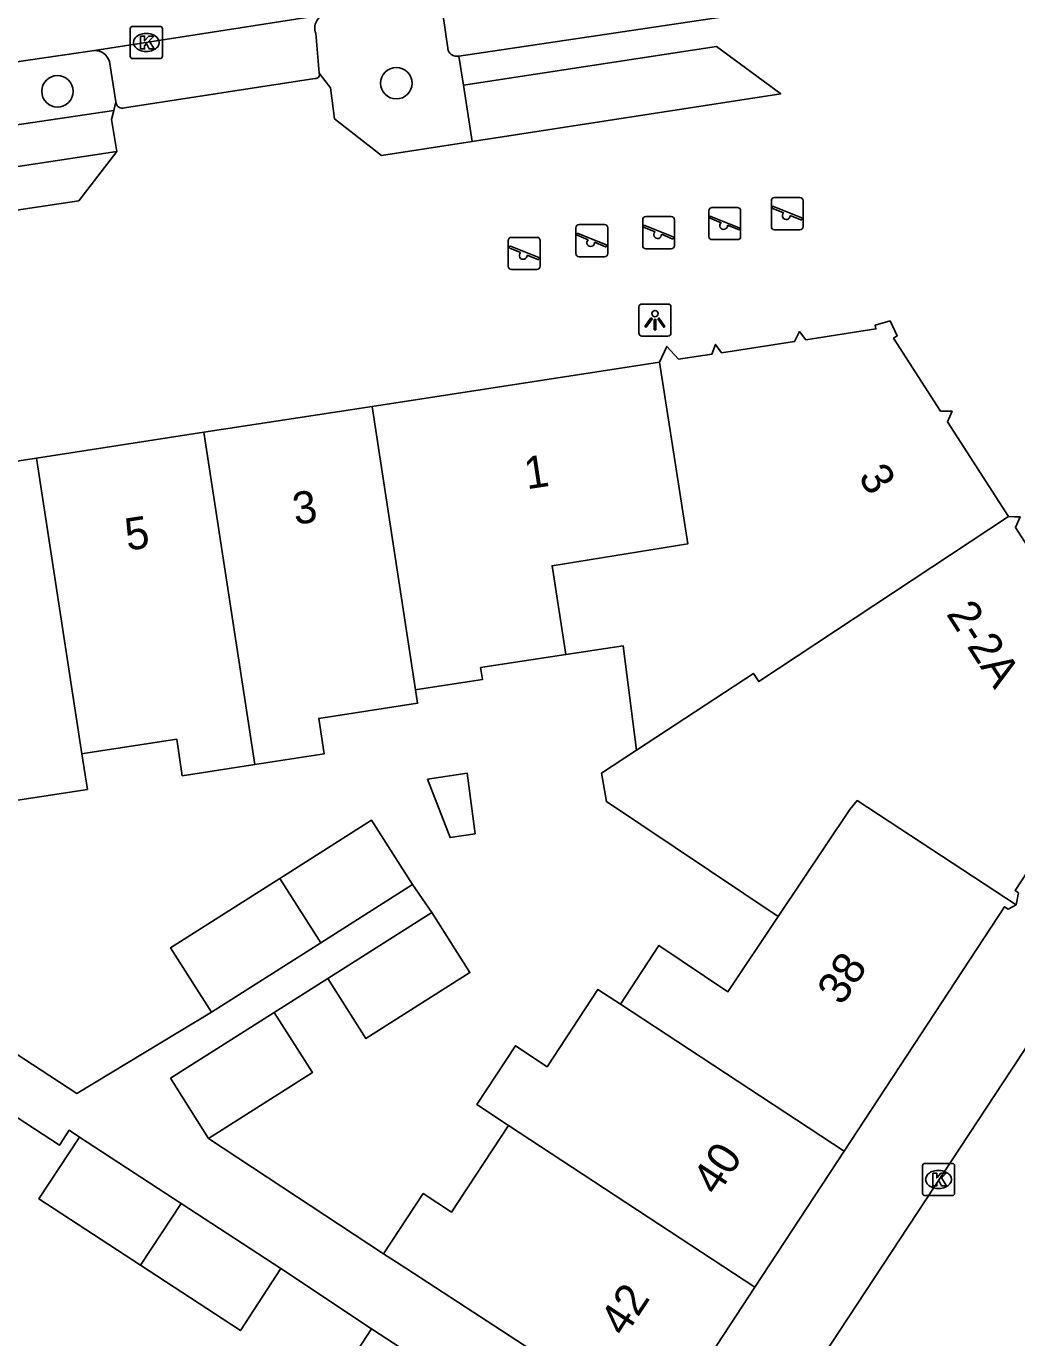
# Model space of a CAD drawing. Extents: x 159280 to 160375, y 384531 to 385872.
# Drawn here: x 160018.12 to 160048.93, y 384904.54 to 384945.31 of the extents above; entities that cross this region are included whole.
import ezdxf

# ---------------------------------------------------------------- set-up
doc = ezdxf.new("R2010")
doc.units = 0
for name, color, linetype in [('IMGEO_Boom', 7, 'Continuous'), ('IMGEO_Groenvoorziening', 7, 'Continuous'), ('IMGEO_Haag', 7, 'Continuous'), ('IMGEO_Kolk', 7, 'Continuous'), ('IMGEO_Lichtpunt', 7, 'Continuous'), ('IMGEO_Pand', 7, 'Continuous'), ('IMGEO_Pand_nummerreeks', 7, 'Continuous'), ('IMGEO_Parkeervlak_open', 7, 'Continuous'), ('IMGEO_Rijbaan_lokaal_open', 7, 'Continuous'), ('IMGEO_Speelvoorziening', 7, 'Continuous'), ('IMGEO_Voetpad_open', 7, 'Continuous')]:
    doc.layers.add(name, color=color, linetype=linetype)

msp = doc.modelspace()

# ---------------------------------------------------------------- linework, layer by layer
at = {"layer": 'IMGEO_Boom'}
for centre in [(160019.096, 384943.284), (160029.634, 384943.536)]:
    msp.add_circle(centre, 0.489, dxfattribs=at)
at = {"layer": 'IMGEO_Groenvoorziening'}
msp.add_lwpolyline([(160020.844, 384942.686), (160016.009, 384941.971)], dxfattribs=at)
at = {"layer": 'IMGEO_Haag'}
for points in [[(160031.988, 384941.723), (160031.722, 384943.479)], [(160020.938, 384941.416), (160012.317, 384940.106), (160012.552, 384938.798)]]:
    msp.add_lwpolyline(points, dxfattribs=at)
at = {"layer": 'IMGEO_Kolk'}
for p, q in [((160021.434, 384945.303), (160022.286, 384945.303)), ((160021.359, 384944.377), (160021.359, 384945.229)), ((160021.847, 384945.083), (160021.872, 384945.083)), ((160022.36, 384945.229), (160022.36, 384944.377)), ((160021.87, 384944.523), (160021.845, 384944.523)), ((160022.286, 384944.303), (160021.434, 384944.303)), ((160045.996, 384909.031), (160045.996, 384909.883)), ((160046.071, 384909.957), (160046.923, 384909.957)), ((160046.997, 384909.883), (160046.997, 384909.031)), ((160046.484, 384909.737), (160046.509, 384909.737)), ((160046.507, 384909.177), (160046.482, 384909.177)), ((160046.923, 384908.957), (160046.071, 384908.957))]:
    msp.add_line(p, q, dxfattribs=at)
for points in [[(160021.434, 384945.303), (160022.286, 384945.303)], [(160021.359, 384944.377), (160021.359, 384945.229)], [(160021.68, 384945.003), (160021.803, 384945.003), (160021.803, 384944.852), (160021.933, 384945.003), (160022.097, 384945.003), (160021.951, 384944.852), (160022.104, 384944.603), (160021.952, 384944.603), (160021.867, 384944.767), (160021.803, 384944.7), (160021.803, 384944.603), (160021.68, 384944.603), (160021.68, 384945.003)], [(160022.36, 384945.229), (160022.36, 384944.377)], [(160022.286, 384944.303), (160021.434, 384944.303)], [(160045.996, 384909.031), (160045.996, 384909.883)], [(160046.071, 384909.957), (160046.923, 384909.957)], [(160046.997, 384909.883), (160046.997, 384909.031)], [(160046.317, 384909.657), (160046.44, 384909.657), (160046.44, 384909.506), (160046.57, 384909.657), (160046.734, 384909.657), (160046.588, 384909.506), (160046.741, 384909.257), (160046.589, 384909.257), (160046.504, 384909.421), (160046.44, 384909.354), (160046.44, 384909.257), (160046.317, 384909.257), (160046.317, 384909.657)], [(160046.923, 384908.957), (160046.071, 384908.957)]]:
    msp.add_lwpolyline(points, dxfattribs=at)
for centre, start, end in [((160021.436, 384945.227), 91.552, 178.448), ((160021.436, 384945.227), 91.552, 178.448), ((160022.284, 384945.227), 1.552, 88.448), ((160022.284, 384945.227), 1.552, 88.448), ((160021.436, 384944.379), 181.552, 268.448), ((160021.436, 384944.379), 181.552, 268.448), ((160022.284, 384944.379), 271.552, 358.448), ((160022.284, 384944.379), 271.552, 358.448), ((160046.073, 384909.881), 91.552, 178.448), ((160046.073, 384909.881), 91.552, 178.448), ((160046.921, 384909.881), 1.552, 88.448), ((160046.921, 384909.881), 1.552, 88.448), ((160046.073, 384909.033), 181.552, 268.448), ((160046.073, 384909.033), 181.552, 268.448), ((160046.921, 384909.033), 271.552, 358.448), ((160046.921, 384909.033), 271.552, 358.448)]:
    msp.add_arc(centre, 0.0765, start, end, dxfattribs=at)
for centre, major_axis, ratio, start_param, end_param in [((160021.846, 384944.803), (-0.387, 0.002), 0.722429, 4.712389, 7.853982), ((160021.871, 384944.803), (-0.39, 0.002), 0.717154, 1.570796, 4.712389), ((160046.483, 384909.457), (-0.387, 0.002), 0.722429, 4.712389, 7.853982), ((160046.508, 384909.457), (-0.39, 0.002), 0.717154, 1.570796, 4.712389)]:
    msp.add_ellipse(centre, major_axis=major_axis, ratio=ratio, start_param=start_param, end_param=end_param, dxfattribs=at)
at = {"layer": 'IMGEO_Lichtpunt'}
for p, q in [((160037.178, 384936.575), (160037.178, 384935.768)), ((160037.178, 384936.575), (160037.178, 384935.768)), ((160038.08, 384936.67), (160037.272, 384936.67)), ((160038.08, 384936.67), (160037.272, 384936.67)), ((160038.174, 384935.768), (160038.174, 384936.575)), ((160038.174, 384935.768), (160038.174, 384936.575)), ((160037.272, 384935.674), (160038.08, 384935.674)), ((160037.272, 384935.674), (160038.08, 384935.674))]:
    msp.add_line(p, q, dxfattribs=at)
for points in [[(160037.552, 384936.239), (160037.591, 384936.211), (160037.403, 384935.949), (160037.365, 384935.976), (160037.552, 384936.239)], [(160037.654, 384936.191), (160037.701, 384936.191), (160037.701, 384935.869), (160037.654, 384935.869), (160037.654, 384936.191)], [(160037.764, 384936.211), (160037.802, 384936.238), (160037.989, 384935.976), (160037.95, 384935.948), (160037.764, 384936.211)]]:
    msp.add_lwpolyline(points, dxfattribs=at)
msp.add_circle((160037.677, 384936.373), 0.0994, dxfattribs=at)
for centre, start, end in [((160037.272, 384936.575), 90, 180), ((160037.272, 384936.575), 90, 180), ((160038.08, 384936.575), 0, 90), ((160038.08, 384936.575), 0, 90), ((160037.272, 384935.768), 180, 270), ((160037.272, 384935.768), 180, 270), ((160038.08, 384935.768), 270, 0), ((160038.08, 384935.768), 270, 360)]:
    msp.add_arc(centre, 0.0946, start, end, dxfattribs=at)
at = {"layer": 'IMGEO_Pand'}
for points in [[(160037.82, 384934.862), (160038.048, 384935.353), (160038.413, 384934.953), (160039.451, 384935.112), (160039.557, 384935.413), (160039.747, 384935.158), (160042.021, 384935.508), (160042.176, 384935.815), (160042.367, 384935.561), (160044.547, 384935.896), (160044.529, 384936.016), (160044.992, 384936.147), (160045.206, 384935.682), (160045.096, 384935.611), (160046.558, 384933.341), (160046.92, 384933.337), (160046.775, 384933.005), (160048.671, 384930.063)], [(160037.82, 384934.862), (160028.879, 384933.488)], [(160034.903, 384925.776), (160034.479, 384928.535), (160038.7, 384929.219), (160037.82, 384934.862)], [(160028.879, 384933.488), (160023.651, 384932.684)], [(160028.879, 384933.488), (160030.233, 384924.679)], [(160023.651, 384932.684), (160018.443, 384931.884)], [(160025.238, 384922.357), (160023.651, 384932.684)], [(160018.443, 384931.884), (160013.237, 384931.084)], [(160019.855, 384922.687), (160018.443, 384931.884)], [(160037.107, 384922.802), (160040.741, 384925.188), (160040.907, 384924.935), (160048.671, 384930.063)], [(160048.671, 384930.063), (160048.861, 384930.06), (160049.032, 384930.058), (160048.888, 384929.727), (160050.757, 384926.827), (160051.118, 384926.822), (160050.972, 384926.491), (160052.342, 384924.365), (160052.452, 384924.436), (160052.772, 384924.039)], [(160034.903, 384925.776), (160032.255, 384925.37), (160032.312, 384924.998), (160031.905, 384924.936), (160030.285, 384924.687), (160030.233, 384924.679)], [(160037.107, 384922.802), (160036.688, 384926.05), (160034.903, 384925.776)], [(160030.233, 384924.679), (160030.297, 384924.263), (160027.22, 384923.791), (160027.39, 384922.688), (160025.238, 384922.357)], [(160052.772, 384924.039), (160052.417, 384923.589), (160052.307, 384923.66), (160051.072, 384921.779), (160051.214, 384921.448), (160050.88, 384921.487), (160049.617, 384919.564), (160049.787, 384919.275), (160049.453, 384919.313), (160048.877, 384918.436), (160048.986, 384918.365), (160048.908, 384917.992)], [(160025.238, 384922.357), (160022.977, 384922.009), (160022.803, 384923.139), (160019.968, 384922.704), (160019.855, 384922.687)], [(160019.855, 384922.687), (160020.025, 384921.582), (160017.788, 384921.238), (160017.613, 384922.374), (160014.679, 384921.923)], [(160041.511, 384917.632), (160036.167, 384921.202), (160036.017, 384922.087), (160037.107, 384922.802)], [(160030.601, 384921.898), (160031.832, 384922.087), (160032.081, 384920.203), (160031.308, 384920.085), (160030.601, 384921.898)], [(160048.908, 384917.992), (160043.971, 384921.234), (160043.735, 384920.962), (160041.511, 384917.632)], [(160026.013, 384918.814), (160028.864, 384920.622), (160030.133, 384918.622)], [(160023.884, 384914.659), (160022.616, 384916.659), (160026.013, 384918.814)], [(160026.013, 384918.814), (160027.282, 384916.814)], [(160030.133, 384918.622), (160027.282, 384916.814)], [(160043.559, 384910.336), (160048.547, 384917.935), (160048.657, 384917.863), (160048.908, 384917.992)], [(160030.738, 384917.756), (160031.923, 384915.888), (160028.69, 384913.837), (160027.505, 384915.705)], [(160027.505, 384915.705), (160030.738, 384917.756)], [(160036.601, 384914.905), (160037.797, 384916.726), (160039.947, 384915.29), (160041.511, 384917.632)], [(160027.282, 384916.814), (160023.884, 384914.659)], [(160033.122, 384911.138), (160032.135, 384911.787), (160033.337, 384913.611), (160034.323, 384912.961), (160035.905, 384915.362), (160036.601, 384914.905)], [(160043.559, 384910.336), (160038.748, 384913.495), (160036.601, 384914.905)], [(160023.797, 384910.733), (160022.611, 384912.601), (160025.839, 384914.648)], [(160025.839, 384914.648), (160027.023, 384912.78), (160023.797, 384910.733)], [(160029.236, 384907.147), (160030.469, 384909.019), (160031.345, 384908.441), (160033.122, 384911.138)], [(160033.122, 384911.138), (160040.782, 384906.106)], [(160021.676, 384906.789), (160018.52, 384908.849), (160019.777, 384910.775)], [(160019.777, 384910.775), (160022.943, 384908.708)], [(160040.782, 384906.106), (160043.559, 384910.336)], [(160022.943, 384908.708), (160021.676, 384906.789)], [(160022.943, 384908.708), (160026.04, 384906.686)], [(160037.807, 384901.574), (160033.616, 384904.299), (160029.928, 384906.697), (160029.236, 384907.147)], [(160026.04, 384906.686), (160024.783, 384904.761), (160021.676, 384906.789)], [(160037.807, 384901.574), (160040.782, 384906.106)], [(160030.772, 384900.825), (160027.609, 384902.89), (160028.866, 384904.816)], [(160028.866, 384904.816), (160032.041, 384902.743)]]:
    msp.add_lwpolyline(points, dxfattribs=at)
at = {"layer": 'IMGEO_Parkeervlak_open'}
msp.add_lwpolyline([(160031.075, 384945.768), (160031.246, 384944.557)], dxfattribs=at)
msp.add_arc((160031.509, 384944.652), 0.28, 199.8855, 284.2565, dxfattribs=at)
at = {"layer": 'IMGEO_Rijbaan_lokaal_open'}
for points in [[(160020.251, 384944.553), (160027.445, 384945.671)], [(160020.251, 384944.553), (160016.106, 384943.947)], [(160026.28, 384878.723), (160052.53, 384918.588), (160053.932, 384920.744)]]:
    msp.add_lwpolyline(points, dxfattribs=at)
at = {"layer": 'IMGEO_Speelvoorziening'}
for p, q in [((160041.397, 384939.978), (160042.187, 384939.978)), ((160042.187, 384939.978), (160041.397, 384939.978)), ((160039.351, 384938.772), (160039.351, 384939.572)), ((160039.351, 384939.572), (160039.351, 384938.772)), ((160039.451, 384939.672), (160040.241, 384939.672)), ((160040.241, 384939.672), (160039.451, 384939.672)), ((160040.341, 384939.572), (160040.341, 384938.772)), ((160040.341, 384938.772), (160040.341, 384939.572)), ((160041.297, 384939.078), (160041.297, 384939.878)), ((160041.297, 384939.878), (160041.297, 384939.078)), ((160041.68, 384939.506), (160041.341, 384939.643)), ((160041.366, 384939.703), (160042.242, 384939.35)), ((160042.287, 384939.878), (160042.287, 384939.078)), ((160042.287, 384939.078), (160042.287, 384939.878)), ((160037.296, 384938.489), (160037.296, 384939.289)), ((160037.296, 384939.289), (160037.296, 384938.489)), ((160037.396, 384939.389), (160038.186, 384939.389)), ((160038.186, 384939.389), (160037.396, 384939.389)), ((160038.286, 384939.289), (160038.286, 384938.489)), ((160038.286, 384938.489), (160038.286, 384939.289)), ((160039.734, 384939.2), (160039.395, 384939.337)), ((160039.42, 384939.397), (160040.296, 384939.044)), ((160042.218, 384939.29), (160041.878, 384939.427)), ((160035.217, 384938.242), (160035.217, 384939.042)), ((160035.217, 384939.042), (160035.217, 384938.242)), ((160035.6, 384938.67), (160035.261, 384938.807)), ((160035.286, 384938.867), (160036.162, 384938.514)), ((160035.317, 384939.142), (160036.107, 384939.142)), ((160036.107, 384939.142), (160035.317, 384939.142)), ((160036.207, 384939.042), (160036.207, 384938.242)), ((160036.207, 384938.242), (160036.207, 384939.042)), ((160037.679, 384938.917), (160037.34, 384939.054)), ((160037.365, 384939.114), (160038.241, 384938.761)), ((160038.217, 384938.701), (160037.877, 384938.838)), ((160040.272, 384938.984), (160039.932, 384939.121)), ((160042.187, 384938.978), (160041.397, 384938.978)), ((160041.397, 384938.978), (160042.187, 384938.978)), ((160033.117, 384937.843), (160033.117, 384938.643)), ((160033.117, 384938.643), (160033.117, 384937.843)), ((160033.5, 384938.271), (160033.161, 384938.408)), ((160033.186, 384938.468), (160034.062, 384938.115)), ((160033.217, 384938.743), (160034.007, 384938.743)), ((160034.007, 384938.743), (160033.217, 384938.743)), ((160034.107, 384938.643), (160034.107, 384937.843)), ((160034.107, 384937.843), (160034.107, 384938.643)), ((160036.138, 384938.454), (160035.798, 384938.591)), ((160038.186, 384938.389), (160037.396, 384938.389)), ((160037.396, 384938.389), (160038.186, 384938.389)), ((160040.241, 384938.672), (160039.451, 384938.672)), ((160039.451, 384938.672), (160040.241, 384938.672)), ((160034.038, 384938.055), (160033.698, 384938.192)), ((160036.107, 384938.142), (160035.317, 384938.142)), ((160035.317, 384938.142), (160036.107, 384938.142)), ((160034.007, 384937.743), (160033.217, 384937.743)), ((160033.217, 384937.743), (160034.007, 384937.743))]:
    msp.add_line(p, q, dxfattribs=at)
for centre, radius, start, end in [((160041.397, 384939.878), 0.1, 90, 180), ((160041.397, 384939.878), 0.1, 90, 180), ((160042.187, 384939.878), 0.1, 0, 90), ((160042.187, 384939.878), 0.1, 360, 90), ((160039.451, 384939.572), 0.1, 90, 180), ((160039.451, 384939.572), 0.1, 90, 180), ((160040.241, 384939.572), 0.1, 0, 90), ((160040.241, 384939.572), 0.1, 360, 90), ((160041.354, 384939.673), 0.0327, 68.078, 248.078), ((160037.396, 384939.289), 0.1, 90, 180), ((160037.396, 384939.289), 0.1, 90, 180), ((160038.186, 384939.289), 0.1, 0, 90), ((160038.186, 384939.289), 0.1, 360, 90), ((160039.408, 384939.367), 0.0327, 68.078, 248.078), ((160039.813, 384939.11), 0.12, 130.9928, 5.1632), ((160041.759, 384939.416), 0.12, 130.9928, 5.1632), ((160042.23, 384939.32), 0.0327, 248.078, 68.078), ((160035.317, 384939.042), 0.1, 90, 180), ((160035.317, 384939.042), 0.1, 90, 180), ((160035.274, 384938.837), 0.0327, 68.078, 248.078), ((160036.107, 384939.042), 0.1, 0, 90), ((160036.107, 384939.042), 0.1, 360, 90), ((160037.353, 384939.084), 0.0327, 68.078, 248.078), ((160037.758, 384938.827), 0.12, 130.9928, 5.1632), ((160038.229, 384938.731), 0.0327, 248.078, 68.078), ((160039.451, 384938.772), 0.1, 180, 270), ((160039.451, 384938.772), 0.1, 180, 270), ((160040.241, 384938.772), 0.1, 270, 0), ((160040.241, 384938.772), 0.1, 270, 0), ((160040.284, 384939.014), 0.0327, 248.078, 68.078), ((160041.397, 384939.078), 0.1, 180, 270), ((160041.397, 384939.078), 0.1, 180, 270), ((160042.187, 384939.078), 0.1, 270, 0), ((160042.187, 384939.078), 0.1, 270, 0), ((160033.217, 384938.643), 0.1, 90, 180), ((160033.217, 384938.643), 0.1, 90, 180), ((160033.174, 384938.438), 0.0327, 68.078, 248.078), ((160034.007, 384938.643), 0.1, 0, 90), ((160034.007, 384938.643), 0.1, 360, 90), ((160035.679, 384938.58), 0.12, 130.9928, 5.1632), ((160036.15, 384938.484), 0.0327, 248.078, 68.078), ((160037.396, 384938.489), 0.1, 180, 270), ((160037.396, 384938.489), 0.1, 180, 270), ((160038.186, 384938.489), 0.1, 270, 0), ((160038.186, 384938.489), 0.1, 270, 0), ((160033.579, 384938.181), 0.12, 130.9928, 5.1632), ((160034.05, 384938.085), 0.0327, 248.078, 68.078), ((160035.317, 384938.242), 0.1, 180, 270), ((160035.317, 384938.242), 0.1, 180, 270), ((160036.107, 384938.242), 0.1, 270, 0), ((160036.107, 384938.242), 0.1, 270, 0), ((160033.217, 384937.843), 0.1, 180, 270), ((160033.217, 384937.843), 0.1, 180, 270), ((160034.007, 384937.843), 0.1, 270, 0), ((160034.007, 384937.843), 0.1, 270, 0)]:
    msp.add_arc(centre, radius, start, end, dxfattribs=at)
at = {"layer": 'IMGEO_Voetpad_open'}
for points in [[(160047.345, 384948.178), (160047.514, 384946.972), (160047.338, 384946.73), (160031.578, 384944.381)], [(160027.235, 384943.853), (160027.129, 384945.091)], [(160031.722, 384943.479), (160039.589, 384944.673), (160041.587, 384943.201), (160031.988, 384941.723)], [(160020.912, 384942.952), (160020.712, 384944.208)], [(160031.578, 384944.381), (160031.722, 384943.479)], [(160027.096, 384943.686), (160021.181, 384942.769)], [(160031.988, 384941.723), (160029.177, 384941.29), (160027.713, 384942.429), (160027.586, 384943.397), (160027.235, 384943.853)], [(160020.844, 384942.686), (160020.912, 384942.952)], [(160020.938, 384941.416), (160020.773, 384942.405), (160020.844, 384942.686)], [(160012.552, 384938.798), (160019.756, 384939.876), (160020.938, 384941.416)], [(160030.133, 384918.622), (160030.738, 384917.756)], [(160027.505, 384915.705), (160025.839, 384914.648)], [(160017.203, 384913.752), (160019.696, 384912.125), (160023.884, 384914.659)], [(160016.311, 384912.378), (160019.155, 384910.521), (160019.457, 384910.984), (160019.777, 384910.775)], [(160023.797, 384910.733), (160029.236, 384907.147)], [(160026.04, 384906.686), (160028.866, 384904.816)]]:
    msp.add_lwpolyline(points, dxfattribs=at)
for centre, radius, start, end in [((160027.525, 384945.251), 0.427, 100.7951, 202.0393), ((160020.251, 384944.072), 0.481, 16.4155, 89.9641), ((160027.121, 384943.806), 0.123, 258.161, 22.2953), ((160021.118, 384942.966), 0.207, 183.8606, 287.6847)]:
    msp.add_arc(centre, radius, start, end, dxfattribs=at)

# ---------------------------------------------------------------- texts
at = {"layer": 'IMGEO_Pand_nummerreeks'}
for s, rotation, p in [('1', 8.7376, (160033.692, 384930.908)), ('3', 302.7959, (160043.977, 384931.291)), ('3', 8.7376, (160026.49, 384929.802)), ('5', 8.7376, (160021.272, 384929)), ('2-2A', 302.7902, (160046.719, 384927.038)), ('38', 56.7114, (160043.494, 384914.83)), ('40', 56.7171, (160039.611, 384908.916)), ('42', 56.7286, (160036.732, 384904.529))]:
    msp.add_text(s, height=1, rotation=rotation, dxfattribs=at).set_placement(p)

doc.saveas('drawing.dxf')
